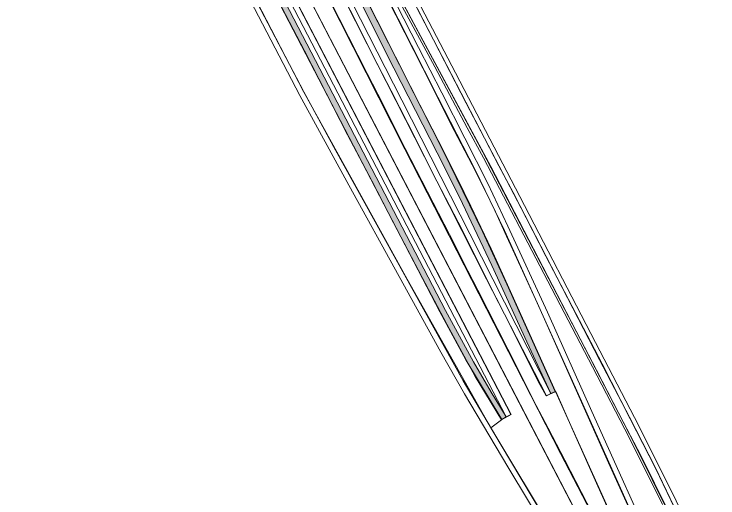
# Model space of a CAD drawing. Extents: x 2363427 to 2368559, y 6957299 to 6980140.
# Drawn here: x 2365611.2 to 2365669.5, y 6957522.6 to 6957562.7 of the extents above; entities that cross this region are included whole.
import ezdxf

# ---------------------------------------------------------------- set-up
doc = ezdxf.new("R2010")
doc.units = 0
doc.header["$LTSCALE"] = 5.6
for name, color, linetype, lineweight in [('10', 7, 'Continuous', 13), ('11', 7, 'Continuous', 13), ('13', 7, 'Continuous', 13)]:
    doc.layers.add(name, color=color, linetype=linetype, lineweight=lineweight)

msp = doc.modelspace()

# ---------------------------------------------------------------- hatches: boundary and pattern name
at = {"layer": '10'}
for points in [[(2365651.577, 6957529.086), (2365648.608, 6957534.044), (2365646.451, 6957538.022), (2365630.346, 6957569.006), (2365630.749, 6957569.238), (2365646.909, 6957538.123), (2365649.251, 6957533.86), (2365650.699, 6957531.37), (2365651.947, 6957529.317)], [(2365655.661, 6957531.26), (2365653.653, 6957535.534), (2365650.76, 6957541.849), (2365648.092, 6957547.518), (2365646.219, 6957551.189), (2365642.639, 6957558.217), (2365639.931, 6957563.579), (2365640.388, 6957563.807), (2365646.72, 6957551.366), (2365649.983, 6957544.678), (2365652.014, 6957540.296), (2365656.007, 6957531.411)]]:
    msp.add_hatch(color=256, dxfattribs=at).paths.add_polyline_path(points)

# ---------------------------------------------------------------- linework, layer by layer
for points in [[(2365613.714, 6957603.863), (2365613.047, 6957605.702), (2365612.352, 6957607.617), (2365611.157, 6957611.046), (2365618.042, 6957597.876), (2365623.831, 6957586.726), (2365705.198, 6957430.172), (2365703.735, 6957429.475), (2365699.179, 6957438.26), (2365689.241, 6957457.363), (2365682.53, 6957469.105), (2365661.998, 6957508.583), (2365656.036, 6957519.486), (2365650.672, 6957528.41), (2365651.571, 6957529.071), (2365652.36, 6957529.498)], [(2365651.961, 6957529.303), (2365622.247, 6957586.443), (2365622.741, 6957586.456), (2365652.334, 6957529.518)], [(2365705.199, 6957430.172), (2365694.44, 6957450.925), (2365683.512, 6957471.814), (2365668.035, 6957501.638), (2365652.671, 6957531.173), (2365641.176, 6957553.292), (2365631.851, 6957571.262), (2365623.866, 6957586.476), (2365625.116, 6957586.44), (2365631.129, 6957575.418), (2365633.902, 6957570.55), (2365643.536, 6957551.507), (2365656.466, 6957526.288), (2365669.134, 6957501.889), (2365706.205, 6957430.766)], [(2365655.284, 6957531.061), (2365650.33, 6957540.734), (2365645.168, 6957550.866), (2365640.427, 6957560.207), (2365634.585, 6957571.72), (2365631.048, 6957578.63), (2365629.213, 6957582.352), (2365627.255, 6957586.478), (2365627.798, 6957586.448), (2365631.528, 6957578.717), (2365637.136, 6957567.643), (2365643.293, 6957555.542), (2365648.937, 6957544.469), (2365655.65, 6957531.255)], [(2365651.577, 6957529.086), (2365648.608, 6957534.044), (2365646.451, 6957538.022), (2365630.346, 6957569.006), (2365630.749, 6957569.238), (2365646.909, 6957538.123), (2365649.251, 6957533.86), (2365650.699, 6957531.37), (2365651.947, 6957529.317)], [(2365686.845, 6957471.365), (2365679.457, 6957485.601), (2365671.697, 6957500.567), (2365669.769, 6957504.901), (2365663.727, 6957518.29), (2365657.952, 6957531.153), (2365655.792, 6957535.951), (2365651.817, 6957544.745), (2365649.417, 6957549.724), (2365646.294, 6957555.814), (2365641.88, 6957564.508), (2365642.254, 6957564.707), (2365644.694, 6957559.925), (2365646.626, 6957556.153), (2365650.419, 6957548.655), (2365652.099, 6957545.117), (2365655.362, 6957537.985), (2365659.059, 6957529.768), (2365664.821, 6957516.929), (2365668.38, 6957509.059), (2365672.035, 6957500.92), (2365675.744, 6957493.699), (2365680.1, 6957485.325), (2365687.223, 6957471.616)], [(2365655.661, 6957531.26), (2365653.653, 6957535.534), (2365650.76, 6957541.849), (2365648.092, 6957547.518), (2365646.219, 6957551.189), (2365642.639, 6957558.217), (2365639.931, 6957563.579), (2365640.388, 6957563.807), (2365646.72, 6957551.366), (2365649.983, 6957544.678), (2365652.014, 6957540.296), (2365656.007, 6957531.411)]]:
    msp.add_lwpolyline(points, close=True, dxfattribs=at)
for points in [[(2365616.425, 6957592.398), (2365635.145, 6957556.283), (2365635.145, 6957556.283), (2365641.519, 6957544.732), (2365643.595, 6957540.973), (2365650.205, 6957529.23), (2365650.672, 6957528.41), (2365651.571, 6957529.071), (2365649.389, 6957532.649), (2365647.037, 6957536.993), (2365644.995, 6957540.857), (2365642.621, 6957545.385), (2365640.818, 6957548.86), (2365638.8, 6957552.679), (2365635.241, 6957559.651), (2365632.726, 6957564.467)], [(2365664.902, 6957522.056), (2365662.16, 6957527.558), (2365659.093, 6957533.468), (2365655.399, 6957540.554), (2365650.057, 6957550.787), (2365648.721, 6957553.27), (2365646.034, 6957558.325), (2365642.615, 6957564.674), (2365639.643, 6957570.225), (2365637.97, 6957573.36), (2365636.259, 6957576.667), (2365633.807, 6957581.405), (2365635.409, 6957578.503), (2365637.155, 6957575.252), (2365639.47, 6957570.912), (2365642.035, 6957566.125), (2365645.052, 6957560.511), (2365650.012, 6957551.256), (2365654.503, 6957542.655), (2365659.427, 6957533.185), (2365662.642, 6957526.978), (2365665.442, 6957521.325)], [(2365665.853, 6957521.919), (2365664.293, 6957525.145), (2365662.178, 6957529.292), (2365659.678, 6957534.038), (2365653.496, 6957546.017), (2365648.634, 6957555.309), (2365643.675, 6957564.907), (2365639.332, 6957573.198), (2365637.292, 6957577.93), (2365640.419, 6957571.918), (2365642.37, 6957568.141), (2365647.754, 6957557.807), (2365653.076, 6957547.56), (2365659.35, 6957535.468), (2365662.584, 6957529.253), (2365665.865, 6957522.709), (2365669.392, 6957515.13)], [(2365655.594, 6957519.347), (2365652.091, 6957525.171), (2365648.484, 6957531.222), (2365646.546, 6957534.669), (2365643.069, 6957540.94), (2365638.9, 6957548.508), (2365634.838, 6957555.935), (2365629.692, 6957565.828), (2365628.545, 6957568.071), (2365628.917, 6957568.27), (2365631.309, 6957563.632), (2365635.184, 6957556.245), (2365637.809, 6957551.418), (2365648.374, 6957532.297), (2365651.464, 6957527.093), (2365655.913, 6957519.65)], [(2365637.47, 6957566.059), (2365639.506, 6957562.054), (2365640.936, 6957559.203), (2365642.425, 6957556.332), (2365643.788, 6957553.633), (2365644.813, 6957551.603), (2365646.202, 6957548.855), (2365647.962, 6957545.436), (2365649.559, 6957542.282), (2365651.128, 6957539.18), (2365652.515, 6957536.465), (2365654.613, 6957532.255), (2365655.257, 6957531.043), (2365656.055, 6957531.415), (2365657.501, 6957528.144), (2365659.544, 6957523.56), (2365661.632, 6957518.992)], [(2365659.119, 6957521.274), (2365656.818, 6957525.719), (2365655.426, 6957528.366), (2365654.2, 6957530.729), (2365652.91, 6957533.281), (2365651.252, 6957536.545), (2365649.594, 6957539.809), (2365648.78, 6957541.404), (2365647.238, 6957544.411), (2365645.906, 6957547.035), (2365643.102, 6957552.465), (2365641.764, 6957555.183), (2365640.436, 6957557.772), (2365637.341, 6957563.879)]]:
    msp.add_lwpolyline(points, dxfattribs=at)
at = {"layer": '11'}
msp.add_lwpolyline([(2365667.198, 6957519.079), (2365664.327, 6957525.067), (2365662.235, 6957529.148), (2365659.914, 6957533.696), (2365655.235, 6957542.617), (2365652.539, 6957547.906), (2365651.338, 6957550.121), (2365646.654, 6957559.166), (2365642.316, 6957567.545), (2365639.365, 6957573.175), (2365636.147, 6957580.541), (2365633.546, 6957585.544), (2365633.073, 6957585.284), (2365631.642, 6957584.575), (2365633.129, 6957582.722), (2365633.239, 6957582.507), (2365634.199, 6957580.742), (2365634.601, 6957579.999), (2365635.766, 6957577.787), (2365637.896, 6957573.844), (2365650.667, 6957550.052), (2365661.677, 6957528.858), (2365663.105, 6957526.108), (2365665.397, 6957521.459)], dxfattribs=at)
at = {"layer": '13'}
for points in [[(2365637.562, 6957569.422), (2365641.223, 6957562.199), (2365644.3, 6957556.148), (2365646.813, 6957551.24), (2365647.941, 6957548.967), (2365649.022, 6957546.775), (2365650.704, 6957543.225), (2365651.932, 6957540.564), (2365656.042, 6957531.41), (2365660.508, 6957521.489)], [(2365664.401, 6957516.73), (2365660.435, 6957525.506), (2365656.732, 6957533.805), (2365654.546, 6957538.694), (2365652.659, 6957542.792), (2365651.972, 6957544.273), (2365650.914, 6957546.599), (2365649.129, 6957550.184), (2365647.343, 6957553.632), (2365645.03, 6957558.216), (2365642.067, 6957564.098)]]:
    msp.add_lwpolyline(points, dxfattribs=at)

doc.saveas('drawing.dxf')
